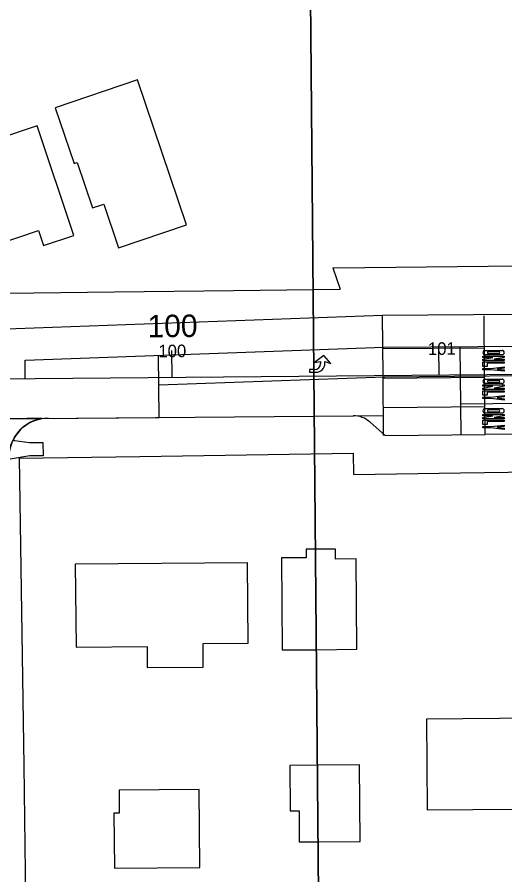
# Model space of a CAD drawing. Extents: x -2233 to 187241, y 4582 to 150524.
# Drawn here: x 109884.7 to 110067.4, y 59307.9 to 59628.8 of the extents above; entities that cross this region are included whole.
import ezdxf

# ---------------------------------------------------------------- set-up
doc = ezdxf.new("R2010")
doc.units = 0
for name, color, linetype in [('60', 7, 'Continuous'), ('AP_X_Misc', 7, 'Continuous'), ('BLDG', 7, 'Continuous'), ('GE_X_CL_100', 7, 'Continuous'), ('GE_X_CL_20', 7, 'Continuous'), ('GE_X_CL_2000', 7, 'Continuous'), ('GE_X_CL_50', 7, 'Continuous'), ('GRID', 7, 'Continuous'), ('PM_P_Cells', 7, 'Continuous'), ('PM_P_Channelizing_Line', 7, 'Continuous'), ('PM_P_CL_Double_Solid', 7, 'Continuous'), ('PM_P_Text', 7, 'Continuous'), ('PV_P_Curb_Ramp', 7, 'Continuous'), ('ROAD', 7, 'Continuous'), ('RW_X_Fee_RW', 7, 'Continuous')]:
    doc.layers.add(name, color=color, linetype=linetype)

msp = doc.modelspace()

# ---------------------------------------------------------------- linework, layer by layer
at = {"layer": '60'}
msp.add_line((110014.63, 57345.92), (109991.08, 60043.59), dxfattribs=at)
at = {"layer": 'AP_X_Misc'}
for p, q in [((110021.78, 59494.78), (110021.58, 59517.28)), ((110059.78, 59495.11), (110059.59, 59517.11)), ((110021.69, 59504.78), (110059.69, 59505.11)), ((110021.98, 59472.28), (110021.78, 59494.78)), ((110021.79, 59493.78), (110059.79, 59494.11)), ((110059.98, 59472.61), (110059.78, 59495.11)), ((110021.89, 59482.78), (110059.89, 59483.11)), ((110010.68, 59479.68), (110021.91, 59479.78))]:
    msp.add_line(p, q, dxfattribs=at)
msp.add_lwpolyline([(109883.67, 59471.42), (109884.85, 59473.19), (109886.03, 59474.55), (109887.11, 59475.53), (109888.85, 59476.76), (109890.39, 59477.55), (109892.16, 59478.19), (109893.63, 59478.53), (109894.16, 59478.65), (109888.35, 59478.6), (109875.17, 59478.49)], dxfattribs=at)
at = {"layer": 'BLDG'}
for p, q in [((109996.77, 59392.13), (110011.98, 59392.26)), ((109997.15, 59348.86), (109986.81, 59348.77))]:
    msp.add_line(p, q, dxfattribs=at)
for points in [[(109898.99, 59594.9), (109906.06, 59574.07), (109907.16, 59574.44), (109912.92, 59557.48), (109917.15, 59558.91), (109922.7, 59542.55), (109948.13, 59551.18), (109929.75, 59605.34)], [(109876.92, 59583.02), (109879.24, 59576.12), (109867.18, 59572.07), (109876.74, 59543.65), (109892.68, 59549), (109894.56, 59543.36), (109905.95, 59547.19), (109892.19, 59588.14)], [(109906.79, 59393.08), (109933.39, 59393.32), (109933.45, 59385.44), (109954.45, 59385.62), (109954.38, 59394.38), (109971.2, 59394.53), (109970.93, 59424.64), (109906.52, 59424.07)], [(110038.31, 59332.14), (110106.61, 59332.74), (110106.31, 59366.71), (110038.02, 59366.12)], [(109922.91, 59339.5), (109922.99, 59330.89), (109920.96, 59330.88), (109921.14, 59310.36), (109953.15, 59310.64), (109952.89, 59339.76)]]:
    msp.add_lwpolyline(points, close=True, dxfattribs=at)
for points in [[(109996.44, 59429.74), (109992.92, 59429.71), (109992.95, 59426.53), (109983.71, 59426.45), (109984.01, 59392.02), (109996.77, 59392.13)], [(110011.98, 59392.26), (110011.68, 59426.07), (110003.92, 59426), (110003.89, 59429.8), (109996.44, 59429.74)], [(109986.81, 59348.77), (109986.95, 59331.79), (109990.28, 59331.82), (109990.39, 59320.19), (109997.4, 59320.25)], [(109997.4, 59320.25), (110013.13, 59320.39), (110012.89, 59349), (109997.15, 59348.86)]]:
    msp.add_lwpolyline(points, dxfattribs=at)
at = {"layer": 'GE_X_CL_100'}
for p, q in [((110042.78, 59494.96), (110042.69, 59504.96)), ((109942.79, 59494.08), (109942.7, 59504.08))]:
    msp.add_line(p, q, dxfattribs=at)
at = {"layer": 'GE_X_CL_20'}
msp.add_line((109868.59, 59493.43), (110207.2, 59496.41), dxfattribs=at)
at = {"layer": 'GE_X_CL_2000'}
msp.add_line((109868.59, 59493.43), (110207.2, 59496.41), dxfattribs=at)
at = {"layer": 'GE_X_CL_50'}
for p, q in [((109942.79, 59494.08), (109942.74, 59499.08)), ((110042.78, 59494.96), (110042.74, 59499.96))]:
    msp.add_line(p, q, dxfattribs=at)
at = {"layer": 'GRID'}
msp.add_line((109991.08, 60043.59), (110014.63, 57345.92), dxfattribs=at)
msp.add_line((109991.08, 60043.59), (110014.63, 57345.92), dxfattribs=at)
at = {"layer": 'PM_P_Cells'}
for p, q in [((109999.63, 59502.27), (109996.11, 59499.61)), ((110002.19, 59499.27), (109999.63, 59502.27)), ((110059.14, 59501.48), (110059.14, 59501.98)), ((110059.14, 59501.98), (110067.14, 59501.98)), ((110059.97, 59504.15), (110061.14, 59504.15)), ((110066.3, 59502.48), (110059.97, 59502.48)), ((110061.14, 59504.15), (110061.14, 59503.65)), ((110061.14, 59503.65), (110061.14, 59504.15)), ((110061.14, 59504.15), (110065.14, 59504.15)), ((110065.14, 59503.65), (110061.14, 59503.65)), ((110061.14, 59502.98), (110065.14, 59502.98)), ((110065.14, 59503.65), (110065.14, 59504.15)), ((110065.14, 59504.15), (110066.3, 59504.15)), ((110065.14, 59504.15), (110065.14, 59503.65)), ((110067.14, 59501.98), (110067.14, 59501.48)), ((109994.19, 59499.27), (109994.19, 59499.27)), ((109996.11, 59499.61), (109998.35, 59499.94)), ((109998.35, 59499.94), (109998.35, 59499.24)), ((109999.95, 59499.27), (109999.95, 59499.94)), ((109999.95, 59499.94), (110002.19, 59499.27)), ((110002.19, 59499.27), (110002.19, 59499.27)), ((110059.14, 59500.82), (110062.89, 59501.48)), ((110062.89, 59501.48), (110059.14, 59501.48)), ((110059.14, 59500.32), (110059.14, 59500.82)), ((110067.14, 59500.32), (110059.14, 59500.32)), ((110059.14, 59500.23), (110059.14, 59500.23)), ((110059.14, 59498.15), (110059.14, 59499.82)), ((110059.14, 59499.82), (110067.14, 59499.82)), ((110067.14, 59499.32), (110060.8, 59499.32)), ((110060.8, 59499.32), (110060.8, 59498.15)), ((110067.14, 59501.48), (110063.39, 59500.82)), ((110063.39, 59500.82), (110067.14, 59500.82)), ((110067.14, 59500.82), (110067.14, 59500.32)), ((110067.14, 59500.23), (110067.14, 59500.23)), ((110067.14, 59499.82), (110067.14, 59499.32)), ((109996.05, 59496.94), (109994.19, 59496.94)), ((109994.19, 59496.94), (109994.19, 59495.94)), ((109994.19, 59495.94), (109996.67, 59495.94)), ((110060.8, 59498.15), (110059.14, 59498.15)), ((110059.14, 59496.9), (110059.14, 59497.4)), ((110059.14, 59497.4), (110062.14, 59497.4)), ((110062.14, 59496.9), (110059.14, 59496.9)), ((110062.14, 59497.4), (110067.14, 59497.98)), ((110067.14, 59496.32), (110062.14, 59496.9)), ((110067.14, 59497.48), (110064.47, 59497.15)), ((110064.47, 59497.15), (110067.14, 59496.82)), ((110067.14, 59497.98), (110067.14, 59497.48)), ((110067.14, 59496.82), (110067.14, 59496.32)), ((110059.97, 59493.37), (110061.14, 59493.37)), ((110061.14, 59493.37), (110061.14, 59492.87)), ((110061.14, 59492.87), (110061.14, 59493.37)), ((110061.14, 59493.37), (110065.14, 59493.37)), ((110065.14, 59492.87), (110061.14, 59492.87)), ((110061.14, 59492.2), (110065.14, 59492.2)), ((110065.14, 59492.87), (110065.14, 59493.37)), ((110065.14, 59493.37), (110066.3, 59493.37)), ((110065.14, 59493.37), (110065.14, 59492.87)), ((110059.14, 59490.7), (110059.14, 59491.2)), ((110059.14, 59491.2), (110067.14, 59491.2)), ((110059.14, 59490.04), (110062.89, 59490.7)), ((110062.89, 59490.7), (110059.14, 59490.7)), ((110059.14, 59489.54), (110059.14, 59490.04)), ((110067.14, 59489.54), (110059.14, 59489.54)), ((110059.14, 59489.45), (110059.14, 59489.45)), ((110059.14, 59487.37), (110059.14, 59489.04)), ((110059.14, 59489.04), (110067.14, 59489.04)), ((110066.3, 59491.7), (110059.97, 59491.7)), ((110067.14, 59490.7), (110063.39, 59490.04)), ((110063.39, 59490.04), (110067.14, 59490.04)), ((110067.14, 59491.2), (110067.14, 59490.7)), ((110067.14, 59490.04), (110067.14, 59489.54)), ((110067.14, 59489.45), (110067.14, 59489.45)), ((110067.14, 59489.04), (110067.14, 59488.54)), ((110060.8, 59487.37), (110059.14, 59487.37)), ((110059.14, 59486.12), (110059.14, 59486.62)), ((110059.14, 59486.62), (110062.14, 59486.62)), ((110062.14, 59486.12), (110059.14, 59486.12)), ((110067.14, 59488.54), (110060.8, 59488.54)), ((110060.8, 59488.54), (110060.8, 59487.37)), ((110062.14, 59486.62), (110067.14, 59487.2)), ((110067.14, 59485.54), (110062.14, 59486.12)), ((110067.14, 59486.7), (110064.47, 59486.37)), ((110064.47, 59486.37), (110067.14, 59486.04)), ((110067.14, 59487.2), (110067.14, 59486.7)), ((110067.14, 59486.04), (110067.14, 59485.54)), ((110059.14, 59479.69), (110059.14, 59480.19)), ((110059.14, 59480.19), (110067.14, 59480.19)), ((110059.14, 59479.02), (110062.89, 59479.69)), ((110062.89, 59479.69), (110059.14, 59479.69)), ((110059.97, 59482.35), (110061.14, 59482.35)), ((110066.3, 59480.69), (110059.97, 59480.69)), ((110061.14, 59482.35), (110061.14, 59481.85)), ((110061.14, 59481.85), (110061.14, 59482.35)), ((110061.14, 59482.35), (110065.14, 59482.35)), ((110065.14, 59481.85), (110061.14, 59481.85)), ((110061.14, 59481.19), (110065.14, 59481.19)), ((110067.14, 59479.69), (110063.39, 59479.02)), ((110065.14, 59481.85), (110065.14, 59482.35)), ((110065.14, 59482.35), (110066.3, 59482.35)), ((110065.14, 59482.35), (110065.14, 59481.85)), ((110067.14, 59480.19), (110067.14, 59479.69)), ((110059.14, 59478.52), (110059.14, 59479.02)), ((110067.14, 59478.52), (110059.14, 59478.52)), ((110059.14, 59478.44), (110059.14, 59478.44)), ((110059.14, 59476.35), (110059.14, 59478.02)), ((110059.14, 59478.02), (110067.14, 59478.02)), ((110060.8, 59476.35), (110059.14, 59476.35)), ((110067.14, 59477.52), (110060.8, 59477.52)), ((110060.8, 59477.52), (110060.8, 59476.35)), ((110062.14, 59475.6), (110067.14, 59476.19)), ((110063.39, 59479.02), (110067.14, 59479.02)), ((110067.14, 59479.02), (110067.14, 59478.52)), ((110067.14, 59478.44), (110067.14, 59478.44)), ((110067.14, 59478.02), (110067.14, 59477.52)), ((110067.14, 59476.19), (110067.14, 59475.69)), ((110059.14, 59475.1), (110059.14, 59475.6)), ((110059.14, 59475.6), (110062.14, 59475.6)), ((110062.14, 59475.1), (110059.14, 59475.1)), ((110067.14, 59474.52), (110062.14, 59475.1)), ((110067.14, 59475.69), (110064.47, 59475.35)), ((110064.47, 59475.35), (110067.14, 59475.02)), ((110067.14, 59475.02), (110067.14, 59474.52))]:
    msp.add_line(p, q, dxfattribs=at)
for centre, radius, start, end in [((110059.97, 59503.32), 0.833, 90, 270), ((110061.14, 59503.32), 0.333, 90, 270), ((110065.14, 59503.32), 0.333, 270, 90), ((110066.3, 59503.32), 0.833, 270, 90), ((109996.05, 59499.24), 2.3, 270, 0), ((109996.67, 59499.22), 3.28, 270, 0.9085), ((110059.97, 59492.54), 0.833, 90, 270), ((110061.14, 59492.54), 0.333, 90, 270), ((110065.14, 59492.54), 0.333, 270, 90), ((110066.3, 59492.54), 0.833, 270, 90), ((110059.97, 59481.52), 0.833, 90, 270), ((110061.14, 59481.52), 0.333, 90, 270), ((110065.14, 59481.52), 0.333, 270, 90), ((110066.3, 59481.52), 0.833, 270, 90)]:
    msp.add_arc(centre, radius, start, end, dxfattribs=at)
at = {"layer": 'PM_P_Channelizing_Line'}
for p, q in [((110022.11, 59494.28), (110147.48, 59495.39)), ((109937.81, 59491.27), (110022.4, 59494.29)), ((110155.46, 59484.96), (110050.88, 59484.03))]:
    msp.add_line(p, q, dxfattribs=at)
at = {"layer": 'PM_P_CL_Double_Solid'}
for p, q in [((109887.73, 59500.49), (110022.01, 59505.29)), ((110022.01, 59505.28), (110138.76, 59506.31))]:
    msp.add_line(p, q, dxfattribs=at)
at = {"layer": 'PM_P_Text'}
for p, q in [((110050.98, 59472.54), (110050.69, 59505.53)), ((109937.92, 59479.04), (109937.71, 59502.28)), ((109887.79, 59493.6), (109887.73, 59500.49)), ((109707.93, 59476.85), (109937.92, 59479.04))]:
    msp.add_line(p, q, dxfattribs=at)
at = {"layer": 'PV_P_Curb_Ramp'}
msp.add_lwpolyline([(109883.24, 59470.65), (109883.7, 59470.43), (109889.37, 59469.64), (109894.37, 59469.71), (109894.45, 59464.71), (109889.45, 59464.64), (109882.08, 59463.46), (109881.5, 59463.47), (109881.54, 59464.08), (109881.58, 59464.68), (109881.68, 59465.53), (109881.81, 59466.24), (109881.88, 59466.79), (109882.03, 59467.42), (109882.22, 59468.1), (109882.42, 59468.69), (109882.63, 59469.26), (109882.84, 59469.77), (109883.11, 59470.37)], close=True, dxfattribs=at)
at = {"layer": 'ROAD'}
for p, q in [((110021.58, 59517.28), (110072.58, 59517.73)), ((109742.66, 59507.32), (110021.58, 59517.28)), ((109742.93, 59477.32), (110010.57, 59479.68)), ((110016.89, 59477.23), (110022.54, 59472.28)), ((110142.98, 59473.35), (110059.98, 59472.61)), ((110022.54, 59472.28), (110059.98, 59472.61))]:
    msp.add_line(p, q, dxfattribs=at)
for centre, radius, start, end in [((110010.71, 59470.65), 9.03, 46.8114, 90.8471), ((109896.08, 59464.6), 14.14, 88.6762, 134.9088), ((109897.45, 59463.46), 15.92, 135.4859, 179.9592)]:
    msp.add_arc(centre, radius, start, end, dxfattribs=at)
at = {"layer": 'RW_X_Fee_RW'}
for p, q in [((110002.93, 59535), (110005.72, 59527.03)), ((110010.75, 59457.66), (110010.64, 59465.66))]:
    msp.add_line(p, q, dxfattribs=at)
for points in [[(110002.93, 59535), (110003.42, 59535.01), (110107.22, 59536.2)], [(109357.43, 59519.56), (109402.43, 59520.08), (109447.43, 59520.6), (109492.42, 59521.12), (109537.42, 59521.64), (109582.42, 59522.16), (109627.42, 59522.67), (109672.42, 59523.19), (109717.41, 59523.71), (109762.41, 59524.23), (109830.73, 59525.02), (109880.92, 59525.6), (109921.14, 59526.06), (109965.72, 59526.57), (110005.72, 59527.03)], [(109885.48, 59463.81), (109930.64, 59464.48), (109970.64, 59465.07), (110010.64, 59465.66)], [(109885.48, 59463.81), (109887.18, 59348.82), (109887.78, 59308.82), (109888.37, 59268.83), (109888.89, 59233.83), (109889.48, 59193.84), (109890.08, 59153.84), (109890.67, 59113.84)], [(110010.75, 59457.66), (110050.75, 59458.26), (110157.97, 59459.85)]]:
    msp.add_lwpolyline(points, dxfattribs=at)

# ---------------------------------------------------------------- texts
at = {"layer": 'GE_X_CL_100'}
msp.add_text('100', height=8.4, rotation=0.5049, dxfattribs=at).set_placement((109933.58, 59509))
at = {"layer": 'GE_X_CL_50'}
for s, p in [('100', (109937.63, 59501.54)), ('101', (110038.57, 59502.43))]:
    msp.add_text(s, height=4.68, rotation=0.5049, dxfattribs=at).set_placement(p)

doc.saveas('drawing.dxf')
